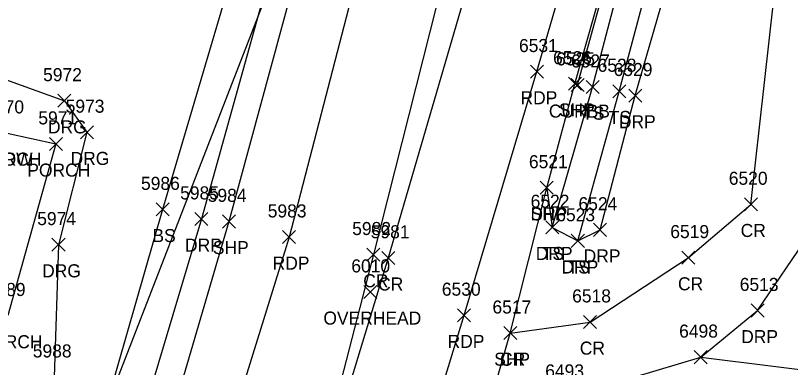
# Model space of a CAD drawing. Extents: x 1443912 to 1445411, y 621446 to 623693.
# Drawn here: x 1444563.4 to 1444682.3, y 622110.1 to 622164 of the extents above; entities that cross this region are included whole.
import ezdxf

# ---------------------------------------------------------------- set-up
doc = ezdxf.new("R2010")
doc.units = 0
for name, color, linetype in [('DCP', 7, 'Continuous'), ('L_A', 7, 'Continuous'), ('L_I', 7, 'Continuous'), ('L_TIC', 7, 'Continuous'), ('LBF', 7, 'Continuous'), ('LELB', 7, 'Continuous'), ('P_A', 7, 'Continuous'), ('P_I', 7, 'Continuous'), ('P_TIC', 7, 'Continuous'), ('PET', 7, 'Continuous'), ('PRC', 7, 'Continuous'), ('PSP', 7, 'Continuous'), ('R_A', 7, 'Continuous'), ('R_I', 7, 'Continuous'), ('R_TIC', 7, 'Continuous'), ('RC', 7, 'Continuous'), ('RDG', 7, 'Continuous'), ('RDP', 7, 'Continuous'), ('U_A', 7, 'Continuous'), ('U_I', 7, 'Continuous'), ('U_TIC', 7, 'Continuous')]:
    doc.layers.add(name, color=color, linetype=linetype)

msp = doc.modelspace()

# ---------------------------------------------------------------- linework, layer by layer
at = {"layer": 'DCP'}
msp.add_lwpolyline([(1444624.41, 622225.2), (1444524.25, 621967.42)], dxfattribs=at)
at = {"layer": 'L_TIC'}
for points in [[(1444650.91, 622152.05), (1444652.91, 622154.05)], [(1444652.91, 622152.05), (1444650.91, 622154.05)], [(1444654.99, 622151.39), (1444656.99, 622153.39)], [(1444656.99, 622151.39), (1444654.99, 622153.39)], [(1444568.63, 622143.33), (1444570.63, 622145.33)], [(1444570.63, 622143.33), (1444568.63, 622145.33)], [(1444584.99, 622133.3), (1444586.99, 622135.3)], [(1444586.99, 622133.3), (1444584.99, 622135.3)], [(1444644.72, 622130.56), (1444646.72, 622132.56)], [(1444646.72, 622130.56), (1444644.72, 622132.56)], [(1444648.65, 622128.49), (1444650.65, 622130.49)], [(1444650.65, 622128.49), (1444648.65, 622130.49)]]:
    msp.add_lwpolyline(points, dxfattribs=at)
at = {"layer": 'LBF'}
msp.add_lwpolyline([(1444562.15, 622146.01), (1444569.63, 622144.33), (1444562.29, 622118.04), (1444555.55, 622119.65)], dxfattribs=at)
at = {"layer": 'LELB'}
for points in [[(1444632.65, 622301.98), (1444621.14, 622262.03), (1444607.9, 622216.16), (1444601.86, 622188.05), (1444585.99, 622134.3), (1444576.44, 622101.07), (1444565.66, 622076.68), (1444562.93, 622059.13), (1444545.54, 622046.15), (1444545.6, 622027.09), (1444542.78, 622003.02), (1444539.57, 621991.69), (1444533.95, 621966.13), (1444520.51, 621915.8), (1444501.3, 621868.27), (1444484.56, 621807.34), (1444475.47, 621756.73), (1444466.25, 621719.25), (1444448.38, 621716.17)], [(1444645.72, 622131.56), (1444651.91, 622153.05), (1444663.61, 622197.56), (1444672.17, 622228.94)], [(1444649.65, 622129.49), (1444655.99, 622152.39), (1444667.77, 622196.66), (1444674.44, 622222.28)]]:
    msp.add_lwpolyline(points, dxfattribs=at)
at = {"layer": 'P_TIC'}
for points in [[(1444642.37, 622154.41), (1444644.37, 622156.41)], [(1444644.37, 622154.41), (1444642.37, 622156.41)], [(1444648.21, 622152.55), (1444650.21, 622154.55)], [(1444650.21, 622152.55), (1444648.21, 622154.55)], [(1444643.89, 622136.62), (1444645.89, 622138.62)], [(1444645.89, 622136.62), (1444643.89, 622138.62)], [(1444675.18, 622134.08), (1444677.18, 622136.08)], [(1444677.18, 622134.08), (1444675.18, 622136.08)], [(1444595.17, 622131.46), (1444597.17, 622133.46)], [(1444597.17, 622131.46), (1444595.17, 622133.46)], [(1444604.37, 622129.08), (1444606.37, 622131.08)], [(1444606.37, 622129.08), (1444604.37, 622131.08)], [(1444617.32, 622126.38), (1444619.32, 622128.38)], [(1444619.32, 622126.38), (1444617.32, 622128.38)], [(1444619.59, 622125.88), (1444621.59, 622127.88)], [(1444621.59, 622125.88), (1444619.59, 622127.88)], [(1444665.57, 622125.91), (1444667.57, 622127.91)], [(1444667.57, 622125.91), (1444665.57, 622127.91)], [(1444631.2, 622117.09), (1444633.2, 622119.09)], [(1444633.2, 622117.09), (1444631.2, 622119.09)], [(1444650.52, 622116.06), (1444652.52, 622118.06)], [(1444652.52, 622116.06), (1444650.52, 622118.06)], [(1444638.3, 622114.36), (1444640.3, 622116.36)], [(1444640.3, 622114.36), (1444638.3, 622116.36)], [(1444638.3, 622114.36), (1444640.3, 622116.36)], [(1444640.3, 622114.36), (1444638.3, 622116.36)]]:
    msp.add_lwpolyline(points, dxfattribs=at)
at = {"layer": 'PET'}
for points in [[(1444623.48, 622089.5), (1444632.2, 622118.09), (1444643.37, 622155.41), (1444656.28, 622199.74), (1444664.4, 622229.62), (1444679.43, 622278.16), (1444690.09, 622315.58), (1444698.44, 622345.72), (1444710.36, 622388.15), (1444723.31, 622433.67), (1444734.7, 622474.11), (1444754.07, 622543.94), (1444762.27, 622574.66), (1444773.16, 622611.58)], [(1444707.78, 622511.05), (1444700.03, 622482.58), (1444691.73, 622453.67), (1444679.73, 622411.23), (1444667.69, 622368.84), (1444653.08, 622317.67), (1444637.74, 622256.92), (1444626.42, 622209.58), (1444619.02, 622182.67), (1444605.37, 622130.08), (1444589.4, 622078.61), (1444578.44, 622026.86), (1444565.52, 621990.05), (1444556.87, 621958.17), (1444542.16, 621907.74), (1444529.8, 621863.07), (1444511.99, 621799.88), (1444498.16, 621751.76), (1444483.13, 621697.3), (1444470.84, 621653.16), (1444463.41, 621627.34), (1444449.07, 621575.52), (1444430.26, 621508.83), (1444421.17, 621471.46)]]:
    msp.add_lwpolyline(points, dxfattribs=at)
at = {"layer": 'PRC'}
for points in [[(1444864.1, 623005.34), (1444851.39, 622950.16), (1444837.25, 622893.61), (1444822.84, 622838.02), (1444810.34, 622792.94), (1444799.32, 622750.35), (1444788.05, 622712.65), (1444779.51, 622680.27), (1444771.55, 622651.63), (1444762.01, 622615.65), (1444752.75, 622584.12), (1444739.92, 622538.84), (1444733.6, 622516.91), (1444722.13, 622475.76), (1444713.59, 622446.41), (1444702.09, 622404.55), (1444689.87, 622361.08), (1444676.17, 622311.92), (1444657.59, 622249.98), (1444643.66, 622204.01), (1444635.38, 622177.66), (1444620.59, 622126.88), (1444604.97, 622075.74)], [(1444846.73, 622950.74), (1444829.37, 622896.11), (1444814.12, 622840.53), (1444801.7, 622795.63), (1444790.08, 622753.54), (1444778.65, 622716.11), (1444769.12, 622683.18), (1444760.94, 622654.81), (1444750.77, 622619.03), (1444741.67, 622586.01), (1444729.73, 622541.23), (1444723.42, 622520.39), (1444711.77, 622478.97), (1444703.65, 622449.63), (1444691.66, 622407.43), (1444679.51, 622365.85), (1444664.93, 622313.64), (1444649.43, 622253.98), (1444637.04, 622206.21), (1444631.31, 622178.74), (1444618.32, 622127.38), (1444604.97, 622075.74)], [(1444639.3, 622115.36), (1444651.52, 622117.06), (1444666.57, 622126.91), (1444676.18, 622135.08), (1444680.37, 622172.5), (1444685.61, 622194.64), (1444691.67, 622219.85), (1444685.46, 622236.51), (1444679.67, 622242.23), (1444674.58, 622242.76)]]:
    msp.add_lwpolyline(points, dxfattribs=at)
at = {"layer": 'PSP'}
for points in [[(1444628.13, 622076.36), (1444639.3, 622115.36), (1444644.89, 622137.62), (1444649.21, 622153.55), (1444661.8, 622198.05), (1444670.3, 622227.5), (1444674.58, 622242.76), (1444679.89, 622261.63), (1444684.08, 622277.6), (1444693.94, 622313.61), (1444703.2, 622344.72), (1444709.19, 622365.83), (1444714.84, 622387.4), (1444727.7, 622432.5), (1444737.82, 622469.76), (1444738.76, 622472.58), (1444739.4, 622474.95), (1444744.7, 622495.27), (1444757.04, 622537.24), (1444773.11, 622588.76)], [(1444708.02, 622525.06), (1444703.26, 622510.63), (1444694.99, 622483.8), (1444687.65, 622455.43), (1444679.42, 622427.15), (1444669.36, 622395.79), (1444665.29, 622376.89), (1444648.73, 622318.09), (1444646.34, 622310.05), (1444631.38, 622258.8), (1444618.63, 622212.47), (1444610.54, 622185.48), (1444596.17, 622132.46), (1444585.6, 622096.58)]]:
    msp.add_lwpolyline(points, dxfattribs=at)
at = {"layer": 'R_TIC'}
for points in [[(1444648.62, 622152.37), (1444650.62, 622154.37)], [(1444650.62, 622152.37), (1444648.62, 622154.37)], [(1444657.46, 622150.74), (1444659.46, 622152.74)], [(1444659.46, 622150.74), (1444657.46, 622152.74)], [(1444569.93, 622149.95), (1444571.93, 622151.95)], [(1444571.93, 622149.95), (1444569.93, 622151.95)], [(1444573.39, 622145.12), (1444575.39, 622147.12)], [(1444575.39, 622145.12), (1444573.39, 622147.12)], [(1444643.89, 622136.62), (1444645.89, 622138.62)], [(1444645.89, 622136.62), (1444643.89, 622138.62)], [(1444590.94, 622131.84), (1444592.94, 622133.84)], [(1444592.94, 622131.84), (1444590.94, 622133.84)], [(1444644.72, 622130.56), (1444646.72, 622132.56)], [(1444646.72, 622130.56), (1444644.72, 622132.56)], [(1444652.05, 622130.18), (1444654.05, 622132.18)], [(1444654.05, 622130.18), (1444652.05, 622132.18)], [(1444569.03, 622127.9), (1444571.03, 622129.9)], [(1444571.03, 622127.9), (1444569.03, 622129.9)], [(1444648.65, 622128.49), (1444650.65, 622130.49)], [(1444650.65, 622128.49), (1444648.65, 622130.49)], [(1444676.21, 622117.82), (1444678.21, 622119.82)], [(1444678.21, 622117.82), (1444676.21, 622119.82)], [(1444667.49, 622110.67), (1444669.49, 622112.67)], [(1444669.49, 622110.67), (1444667.49, 622112.67)], [(1444667.49, 622110.67), (1444669.49, 622112.67)], [(1444669.49, 622110.67), (1444667.49, 622112.67)]]:
    msp.add_lwpolyline(points, dxfattribs=at)
at = {"layer": 'RC'}
msp.add_lwpolyline([(1444649.62, 622153.37), (1444661.93, 622197.96), (1444670.73, 622227.39), (1444672.17, 622228.94), (1444673.15, 622229.46), (1444674.54, 622227.93), (1444674.44, 622222.28)], dxfattribs=at)
at = {"layer": 'RDG'}
for points in [[(1444555.75, 622156.4), (1444570.93, 622150.95), (1444574.39, 622146.12), (1444570.03, 622128.9), (1444569.35, 622108.63), (1444558.94, 622079.18), (1444565.66, 622076.68), (1444574.55, 622074.53)], [(1444668.49, 622111.67), (1444691.08, 622108.85), (1444705.03, 622102.21)]]:
    msp.add_lwpolyline(points, dxfattribs=at)
at = {"layer": 'RDP'}
for points in [[(1444646.34, 622310.05), (1444642.98, 622305.96), (1444639.24, 622301.34), (1444627.65, 622260.04), (1444614.51, 622213.82), (1444606.96, 622186.79), (1444591.94, 622132.84), (1444574.55, 622074.53), (1444576.22, 622067.8)], [(1444644.89, 622137.62), (1444645.72, 622131.56), (1444649.65, 622129.49), (1444653.05, 622131.18), (1444658.46, 622151.74), (1444670.99, 622195.21), (1444675.15, 622222.05), (1444675.41, 622227.6), (1444673.66, 622230.29), (1444671.75, 622229.63), (1444670.3, 622227.5)], [(1444628.13, 622076.36), (1444639.53, 622096.95), (1444647.95, 622105.57), (1444668.49, 622111.67), (1444677.21, 622118.82), (1444685.12, 622130.46)]]:
    msp.add_lwpolyline(points, dxfattribs=at)
at = {"layer": 'U_TIC'}
for points in [[(1444616.82, 622120.66), (1444618.82, 622122.66)], [(1444618.82, 622120.66), (1444616.82, 622122.66)]]:
    msp.add_lwpolyline(points, dxfattribs=at)

# ---------------------------------------------------------------- texts
at = {"layer": 'L_A'}
for s, p in [('TS', (1444650.32, 622148.05)), ('TS', (1444654.39, 622147.39)), ('PORCH', (1444557.77, 622141.01)), ('HOW', (1444559.53, 622141.01)), ('PORCH', (1444565.25, 622139.33)), ('BS', (1444584.43, 622129.3)), ('TS', (1444644.12, 622126.56)), ('TS', (1444648.06, 622124.49)), ('PORCH', (1444557.92, 622113.04))]:
    msp.add_text(s, height=2, dxfattribs=at).set_placement(p)
at = {"layer": 'L_I'}
for s, p in [('6527', (1444648.6, 622156.05)), ('6528', (1444652.68, 622155.39)), ('5970', (1444558.8, 622149.01)), ('5970', (1444558.8, 622149.01)), ('5971', (1444566.94, 622147.33)), ('5986', (1444582.68, 622137.3)), ('6522', (1444642.41, 622134.56)), ('6523', (1444646.34, 622132.49)), ('5989', (1444559.03, 622121.04))]:
    msp.add_text(s, height=2, dxfattribs=at).set_placement(p)
at = {"layer": 'P_A'}
for s, p in [('RDP', (1444640.86, 622150.41)), ('SHP', (1444646.75, 622148.55)), ('SHP', (1444642.43, 622132.62)), ('CR', (1444674.61, 622130.08)), ('SHP', (1444593.7, 622127.46)), ('RDP', (1444602.86, 622125.08)), ('CR', (1444616.75, 622122.38)), ('CR', (1444619.03, 622121.88)), ('CR', (1444665, 622121.91)), ('RDP', (1444629.68, 622113.09)), ('CR', (1444649.95, 622112.06)), ('SHP', (1444636.83, 622110.36)), ('CR', (1444637.73, 622110.36))]:
    msp.add_text(s, height=2, dxfattribs=at).set_placement(p)
at = {"layer": 'P_I'}
for s, p in [('6531', (1444640.63, 622158.41)), ('6526', (1444645.85, 622156.55)), ('6521', (1444642.15, 622140.62)), ('6520', (1444672.79, 622138.08)), ('5984', (1444592.91, 622135.46)), ('5983', (1444602.11, 622133.08)), ('5982', (1444615.06, 622130.38)), ('5981', (1444617.9, 622129.88)), ('6519', (1444663.82, 622129.91)), ('6530', (1444628.8, 622121.09)), ('6518', (1444648.78, 622120.06)), ('6517', (1444636.56, 622118.36)), ('6517', (1444636.56, 622118.36))]:
    msp.add_text(s, height=2, dxfattribs=at).set_placement(p)
at = {"layer": 'R_A'}
for s, p in [('CURBB', (1444645.21, 622148.37)), ('DRP', (1444655.94, 622146.74)), ('DRG', (1444568.42, 622145.95)), ('DRG', (1444571.88, 622141.12)), ('DRP', (1444642.38, 622132.62)), ('DRP', (1444589.43, 622127.84)), ('DRP', (1444643.2, 622126.56)), ('DRP', (1444650.54, 622126.18)), ('DRP', (1444647.14, 622124.49)), ('DRG', (1444567.52, 622123.9)), ('DRP', (1444674.69, 622113.82))]:
    msp.add_text(s, height=2, dxfattribs=at).set_placement(p)
at = {"layer": 'R_I'}
for s, p in [('6525', (1444646.32, 622156.37)), ('5972', (1444567.67, 622153.95)), ('6529', (1444655.14, 622154.74)), ('5973', (1444571.13, 622149.12)), ('6521', (1444642.15, 622140.62)), ('5985', (1444588.68, 622135.84)), ('6522', (1444642.41, 622134.56)), ('6524', (1444649.75, 622134.18)), ('6523', (1444646.34, 622132.49)), ('5974', (1444566.77, 622131.9)), ('6513', (1444674.47, 622121.82)), ('6498', (1444665.18, 622114.67)), ('6498', (1444665.18, 622114.67)), ('5988', (1444566.09, 622111.63)), ('6493', (1444644.65, 622108.57))]:
    msp.add_text(s, height=2, dxfattribs=at).set_placement(p)
at = {"layer": 'U_A'}
msp.add_text('OVERHEAD', height=2, dxfattribs=at).set_placement((1444610.64, 622116.66))
at = {"layer": 'U_I'}
msp.add_text('6010', height=2, dxfattribs=at).set_placement((1444614.92, 622124.66))

doc.saveas('drawing.dxf')
